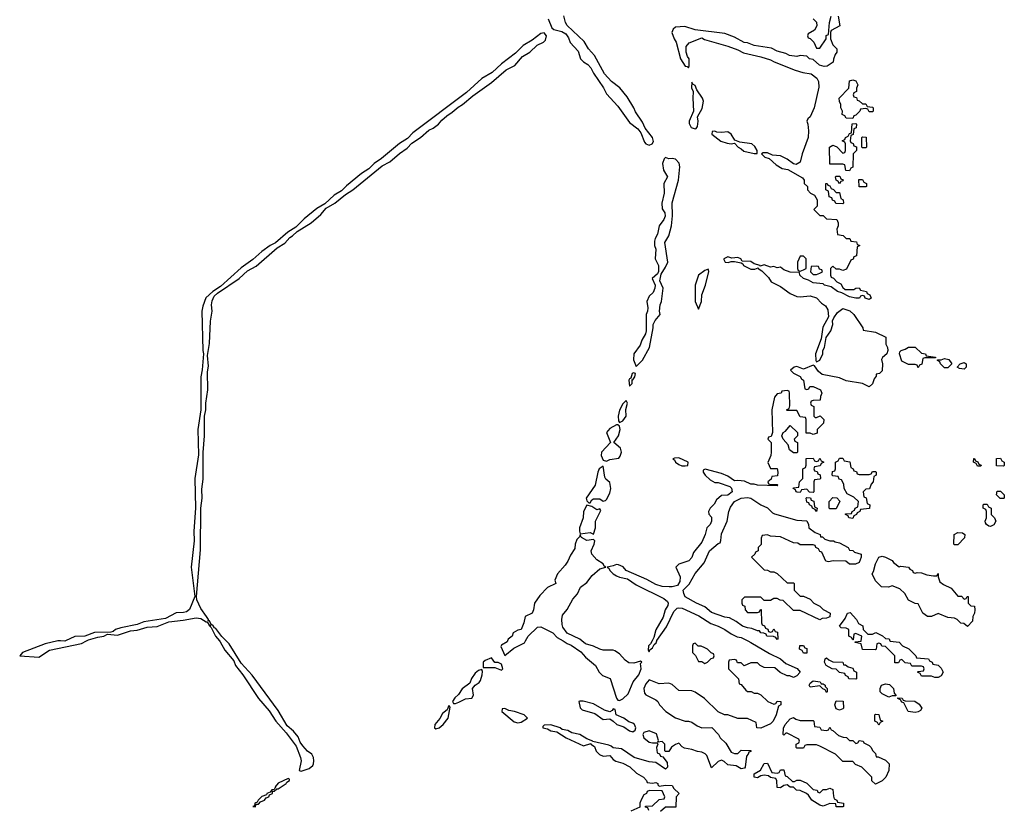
# Model space of a CAD drawing. Header units: inches. Extents: x 2701323 to 2964515, y 494916 to 722124.
# Tile 491 of 656: x 2872794 to 2878794, y 648973 to 653788. Entities that reach past the tile are written whole.
import ezdxf

# ---------------------------------------------------------------- set-up
doc = ezdxf.new("R2010")
doc.units = ezdxf.units.IN
doc.header["$MEASUREMENT"] = 0
doc.layers.add('C8674', color=7, linetype='Continuous')
doc.layers.add('C8675', color=7, linetype='Continuous')

msp = doc.modelspace()

# ---------------------------------------------------------------- linework, layer by layer
at = {"layer": 'C8674', "color": 2, "elevation": 2}
for points in [[(2873026.4, 650000), (2872950, 649982), (2872812, 649930), (2872794, 649910), (2872910, 649901), (2872976.6, 649943.4), (2873170, 649984), (2873202, 650000)], [(2873074.1, 650000), (2873070, 649998), (2873042, 650000)], [(2874011.9, 650000), (2874015.5, 649995.5), (2874044.4, 649944.4), (2874098, 649878), (2874110, 649851), (2874154, 649794), (2874248.7, 649648.7), (2874313.5, 649573.5), (2874355.5, 649510), (2874418.8, 649438.9), (2874479.2, 649359.2), (2874504.9, 649290), (2874508.6, 649270), (2874498, 649210), (2874510, 649206), (2874557.1, 649222.9), (2874579.5, 649240.5), (2874585.1, 649250), (2874586.2, 649270), (2874584, 649290), (2874573.6, 649310), (2874548.7, 649328.7), (2874520.1, 649360.1), (2874503.3, 649383.3), (2874490, 649416), (2874462, 649450), (2874423.5, 649483.5), (2874370, 649576), (2874211.2, 649791.2), (2874143.8, 649863.8), (2874070, 649982.7), (2874052.6, 650000)], [(2875766.8, 650000), (2875764.7, 649995.3), (2875730, 649975.3), (2875725.4, 649965.4), (2875750, 649912), (2875804.2, 649955.8), (2875870, 649987.7), (2875876.6, 650000)], [(2877231.1, 650000), (2877250.4, 649990.3), (2877363, 649923), (2877430, 649890.6), (2877462.5, 649862.5), (2877532.3, 649832.3), (2877550.7, 649810), (2877530, 649788), (2877510, 649778), (2877487.3, 649787.3), (2877470, 649788), (2877428.4, 649808.4), (2877396.4, 649836.4), (2877330, 649838), (2877306, 649850), (2877290, 649866), (2877250, 649866), (2877208, 649848), (2877190, 649866), (2877167.3, 649867.3), (2877162, 649882), (2877150, 649886), (2877118, 649882), (2877114, 649870), (2877114, 649830), (2877174, 649770), (2877178, 649738), (2877190, 649734), (2877219.6, 649699.6), (2877230, 649692), (2877251.3, 649691.3), (2877270, 649682), (2877290, 649682), (2877310, 649672), (2877354, 649630), (2877390, 649614), (2877402, 649618), (2877410, 649632), (2877432, 649630), (2877431.3, 649610), (2877418, 649602), (2877404.7, 649550), (2877386, 649510), (2877370, 649494), (2877310, 649468), (2877286, 649470), (2877282, 649502), (2877230, 649528), (2877170, 649528), (2877110, 649548.7), (2877088.8, 649548.9), (2877050, 649568), (2876968, 649650), (2876910, 649688.7), (2876890, 649695.3), (2876810, 649698), (2876770, 649735.3), (2876750, 649742), (2876690, 649738), (2876630, 649762), (2876610, 649738), (2876598, 649710), (2876601, 649681), (2876610, 649672), (2876670, 649642), (2876682, 649630), (2876692, 649610), (2876732, 649570), (2876790, 649531.3), (2876850, 649511.3), (2876870, 649511.3), (2876890, 649504.7), (2876922, 649482), (2876950, 649471), (2877012.7, 649472.7), (2877052, 649430), (2877062, 649410), (2877096.9, 649376.9), (2877130, 649322), (2877150, 649314), (2877170, 649314), (2877190, 649334), (2877250, 649332), (2877250, 649326), (2877238, 649322), (2877234, 649310), (2877222, 649298), (2877214.8, 649230), (2877210, 649224), (2877190, 649221.2), (2877159.3, 649239.3), (2877110, 649245.2), (2877086, 649266), (2877070, 649273.2), (2877050, 649265.2), (2877010, 649226), (2876980.9, 649300.9), (2876972.1, 649312.1), (2876950, 649322.7), (2876925.1, 649325.1), (2876890, 649338), (2876846, 649346), (2876830, 649355.3), (2876810, 649376), (2876790, 649369), (2876766.8, 649353.2), (2876750, 649326), (2876730, 649326), (2876726, 649330), (2876726, 649370), (2876710, 649386), (2876682, 649382), (2876687.3, 649392.7), (2876674.2, 649434.2), (2876630, 649452.3), (2876598, 649442), (2876591.3, 649430), (2876598, 649410), (2876630, 649382), (2876650, 649378), (2876679.6, 649379.6), (2876682, 649370), (2876674, 649350), (2876678, 649318), (2876692.7, 649312.7), (2876698, 649298), (2876712.7, 649292.7), (2876739.6, 649259.6), (2876742, 649230), (2876730, 649218), (2876670, 649258), (2876630, 649264), (2876538, 649290), (2876462, 649342), (2876410, 649348), (2876399, 649359), (2876384.7, 649364.7), (2876286, 649386), (2876286, 649390), (2876250, 649404), (2876208, 649430), (2876159.3, 649439.3), (2876133.8, 649453.8), (2876100.2, 649460.2), (2876088, 649470), (2876030, 649488.7), (2875990, 649486), (2875982, 649478), (2875982, 649470), (2876010, 649464.7), (2876030, 649451.3), (2876066.4, 649446.4), (2876124.7, 649410), (2876230, 649361), (2876274, 649374), (2876274, 649370), (2876296, 649356), (2876307.3, 649327.3), (2876327.1, 649307.1), (2876350, 649297.3), (2876390, 649302), (2876410, 649278), (2876426.8, 649266.8), (2876470, 649254.8), (2876512.7, 649232.7), (2876553.2, 649193.2), (2876596, 649170), (2876614, 649150), (2876618, 649138), (2876650, 649132), (2876670, 649138), (2876682, 649130), (2876682, 649122), (2876690, 649114), (2876730, 649121), (2876770, 649118), (2876779.6, 649099.6), (2876812, 649070), (2876794, 649050), (2876792.7, 648987.3), (2876730, 648986), (2876699.6, 648960.4)], [(2876105.4, 650000), (2876130, 649984.7), (2876155.3, 649975.3), (2876214.4, 649934.4), (2876242, 649902), (2876302, 649850), (2876324.7, 649810), (2876344.7, 649790), (2876391.2, 649771.1), (2876430.9, 649650.9), (2876439.6, 649639.6), (2876450, 649636), (2876470, 649647.3), (2876502, 649678), (2876532.7, 649750), (2876567.5, 649792.5), (2876582, 649830), (2876578, 649862), (2876586, 649870), (2876576.4, 649876.4), (2876535.5, 649864.5), (2876505.6, 649865.6), (2876483.1, 649883.1), (2876450, 649922), (2876420.2, 649940.2), (2876410, 649944), (2876350, 649944), (2876329.3, 649949.3), (2876290, 649969), (2876242, 649982), (2876220.1, 650000)], [(2876647.2, 650000), (2876637.3, 649982.7), (2876624.9, 649970), (2876623.6, 649943.6), (2876630, 649934), (2876633.6, 649946.4), (2876650, 649958), (2876660.9, 649979.1), (2876671.9, 649988.1), (2876676.2, 650000)], [(2878097.3, 650000), (2878098, 649998), (2878152.7, 649992.7), (2878174, 649970), (2878212.7, 649952.7), (2878254, 649910), (2878258, 649898), (2878331.6, 649891.6), (2878338, 649878), (2878354, 649870), (2878358, 649858), (2878391.6, 649851.6), (2878410, 649834), (2878422, 649810), (2878410, 649788), (2878390, 649778), (2878370, 649778), (2878350, 649786), (2878290, 649786), (2878282, 649802), (2878266, 649810), (2878270, 649814), (2878302, 649818), (2878306, 649830), (2878302, 649842), (2878290, 649846), (2878230, 649846), (2878222, 649862), (2878190, 649866), (2878170, 649886), (2878158, 649882), (2878150, 649866), (2878127.3, 649867.3), (2878126, 649910), (2878070, 649966), (2878047.3, 649967.3), (2878042, 649982), (2878030, 649986), (2878018, 649982), (2878014, 649950), (2878010, 649946), (2877930, 649948), (2877922, 649982), (2877886, 649990), (2877886, 649994), (2877922, 649998), (2877922.2, 650000)], [(2876627.3, 648967.3), (2876622, 648982), (2876607.3, 648987.3), (2876607.3, 648992.7), (2876650, 648994), (2876690, 649034), (2876722, 649038), (2876726, 649050), (2876710, 649086), (2876632.7, 649087.3), (2876618, 649082), (2876614, 649070), (2876598, 649062), (2876583.6, 649036.4), (2876574, 649010), (2876572.7, 648987.3), (2876518, 648962)]]:
    msp.add_lwpolyline(points, dxfattribs=at)
for points in [[(2876910, 649986), (2876898, 649982), (2876894, 649970), (2876894, 649930), (2876911.6, 649911.6), (2876930, 649874), (2876950, 649874), (2876970, 649862), (2876986, 649870), (2877007.3, 649892.7), (2877022, 649898), (2877026, 649910), (2877022, 649922), (2877007.3, 649927.3), (2876986, 649950), (2876970, 649958), (2876947.3, 649967.3), (2876928, 649968)], [(2877570, 649926), (2877562, 649942), (2877546, 649950), (2877547.3, 649972.7), (2877570, 649972), (2877578, 649958), (2877590, 649954), (2877590, 649926)], [(2875670, 649898), (2875630, 649881.2), (2875618.8, 649870), (2875618, 649838), (2875690, 649838), (2875730, 649822), (2875738, 649830), (2875730, 649858), (2875710, 649868), (2875690, 649868)], [(2877814, 649854), (2877826, 649854), (2877842, 649842), (2877870, 649834), (2877878, 649818), (2877894, 649810), (2877894, 649770), (2877890, 649768), (2877846, 649770), (2877842, 649782), (2877826, 649790), (2877822, 649802), (2877790, 649808), (2877770, 649828), (2877746, 649830), (2877708, 649850), (2877698, 649870), (2877702, 649890), (2877710, 649898), (2877724.7, 649884.7), (2877750, 649872), (2877810, 649871.3)], [(2875610, 649826), (2875590, 649819), (2875570, 649804), (2875548.2, 649771.8), (2875536.8, 649743.2), (2875490, 649709), (2875467.1, 649672.9), (2875445.8, 649654.2), (2875432, 649630), (2875438, 649618), (2875450, 649618), (2875470, 649626.8), (2875510, 649647.3), (2875550, 649652), (2875559, 649670), (2875553.2, 649710), (2875569.1, 649730.9), (2875594, 649746), (2875601.5, 649758.5), (2875612.7, 649792.7), (2875614, 649814)], [(2877678, 649738), (2877690, 649738), (2877702, 649730), (2877702, 649722), (2877714, 649710), (2877714, 649690), (2877710, 649686), (2877702, 649702), (2877687.3, 649707.3), (2877670, 649726), (2877610, 649718), (2877605.2, 649730), (2877610, 649742), (2877630, 649756), (2877672, 649750)], [(2878090, 649658), (2878050, 649678), (2878038, 649690), (2878038, 649710), (2878046, 649730), (2878070, 649738), (2878095.3, 649735.3), (2878118, 649710), (2878122, 649682), (2878134, 649670), (2878134, 649666), (2878130, 649666), (2878110, 649666)], [(2876206.4, 649633.6), (2876202, 649630), (2876210, 649592), (2876220.9, 649580.9), (2876298, 649558), (2876350, 649522), (2876390, 649524.7), (2876411.2, 649511.1), (2876432, 649490), (2876476.3, 649476.3), (2876510, 649451), (2876530, 649446), (2876544, 649456), (2876549, 649470), (2876541.2, 649490), (2876530, 649499.3), (2876506.6, 649506.6), (2876475.3, 649530), (2876428.7, 649548.7), (2876422, 649582), (2876410, 649586), (2876404.7, 649575.3), (2876390, 649568), (2876358.6, 649578.6), (2876290, 649615.6), (2876227.7, 649632.3)], [(2877790, 649578), (2877770, 649586), (2877762, 649610), (2877770, 649634), (2877812.7, 649632.7), (2877814, 649590), (2877810, 649586)], [(2878250, 649564), (2878208.7, 649570), (2878182, 649622), (2878170, 649626), (2878162, 649642), (2878146, 649650), (2878146, 649654), (2878171.6, 649651.6), (2878178, 649638), (2878190, 649634), (2878248, 649632), (2878275.3, 649615.3), (2878292, 649590), (2878283.6, 649576.4), (2878270, 649568.7)], [(2875410, 649606), (2875399.8, 649580.2), (2875370, 649557.2), (2875353.7, 649526.3), (2875322.8, 649490), (2875322, 649470), (2875330, 649464.7), (2875350, 649471.3), (2875375.3, 649490), (2875405.2, 649530), (2875416.4, 649596.4)], [(2875750, 649588), (2875734, 649586), (2875732, 649570), (2875806.4, 649506.4), (2875830, 649500.5), (2875850, 649505.5), (2875888, 649530), (2875868.7, 649550), (2875810, 649569.3), (2875775.1, 649575.1)], [(2877550, 649514), (2877630, 649514), (2877634, 649510), (2877638, 649478), (2877670, 649474), (2877678, 649458), (2877710, 649454), (2877722, 649458), (2877730, 649474), (2877738, 649458), (2877750, 649454), (2877783.6, 649423.6), (2877812.7, 649412.7), (2877831.6, 649411.6), (2877850, 649394), (2877870, 649394), (2877890, 649374), (2877902, 649378), (2877910, 649394), (2877934, 649390), (2877938, 649378), (2877970, 649362), (2877982, 649350), (2877991.6, 649331.6), (2878010, 649314), (2878014, 649294), (2878026, 649294), (2878070, 649274), (2878091.6, 649251.6), (2878091.3, 649210), (2878071.3, 649170), (2878050, 649148), (2878010, 649126), (2877987.3, 649147.3), (2877986, 649170), (2877926, 649230), (2877887.3, 649247.3), (2877870, 649266), (2877810, 649266), (2877766, 649310), (2877670, 649358), (2877650, 649366), (2877590, 649366), (2877578, 649362), (2877570, 649346), (2877530, 649346), (2877526, 649350), (2877526, 649370), (2877542, 649378), (2877546, 649390), (2877542, 649402), (2877470, 649438), (2877462, 649438), (2877450, 649426), (2877446, 649430), (2877448.7, 649468.7), (2877459, 649490), (2877490, 649524.7), (2877510, 649534), (2877523.6, 649523.6)], [(2878030, 649486), (2878022, 649502), (2878006, 649510), (2878006, 649550), (2878010, 649554), (2878030, 649552), (2878038, 649518), (2878054, 649510), (2878038, 649502)], [(2877410, 649194), (2877422, 649198), (2877430, 649214), (2877450, 649214), (2877458, 649178), (2877470, 649174), (2877503.6, 649143.6), (2877516.4, 649143.6), (2877530, 649152), (2877550, 649152), (2877590, 649132), (2877630, 649094), (2877654, 649090), (2877658, 649078), (2877670, 649074), (2877690, 649094), (2877710, 649094), (2877730, 649102), (2877750, 649094), (2877752.7, 649052.7), (2877758, 649038), (2877774, 649030), (2877778, 649018), (2877814, 649010), (2877814, 648990), (2877810, 648988), (2877770, 648989), (2877767.3, 649007.3), (2877730, 649008.7), (2877690, 648993.2), (2877670, 648999.3), (2877622, 649030), (2877600.4, 649060.4), (2877589.1, 649069.1), (2877550, 649088.7), (2877528, 649090), (2877508.8, 649108.9), (2877490, 649109.2), (2877470, 649122), (2877450, 649118), (2877430, 649104), (2877410, 649106), (2877408, 649148), (2877402, 649162), (2877370, 649168), (2877358, 649178), (2877330, 649182), (2877310, 649178), (2877290, 649166), (2877270, 649169), (2877269, 649190), (2877308.7, 649211.3), (2877330, 649252), (2877350, 649254), (2877378, 649198)], [(2874430, 649162), (2874370, 649132.3), (2874351, 649110), (2874354, 649106), (2874350, 649106), (2874345.4, 649094.6), (2874330, 649092.7), (2874321, 649079), (2874301, 649070), (2874297.3, 649062.7), (2874268.8, 649051.2), (2874247.3, 649030), (2874242, 649018), (2874227.3, 649010), (2874225.4, 648994.6), (2874214, 648990), (2874230, 648988.4), (2874235.3, 649004.7), (2874250, 649005.5), (2874261.2, 649018.8), (2874285.2, 649030), (2874295.9, 649044.1), (2874312, 649050), (2874317.2, 649062.8), (2874334.5, 649070), (2874335.3, 649084.7), (2874344.7, 649084.7), (2874360.9, 649099.1), (2874370, 649099.1), (2874417.2, 649130), (2874420.9, 649139.1), (2874437.2, 649150), (2874438, 649158)]]:
    msp.add_lwpolyline(points, close=True, dxfattribs=at)
at = {"layer": 'C8675', "color": 2, "elevation": 2}
for points in [[(2876013.8, 653793.8), (2876037.6, 653737.6), (2876048.9, 653728.9), (2876096.7, 653716.7), (2876121.7, 653701.7), (2876138, 653678), (2876147.8, 653647.7), (2876196.5, 653596.5), (2876210.6, 653550), (2876230, 653530.6), (2876255.1, 653515.1), (2876274.2, 653494.2), (2876290, 653461), (2876352.3, 653372.3), (2876370, 653334.8), (2876439.9, 653259.9), (2876510, 653161), (2876561.4, 653121.4), (2876578.4, 653098.4), (2876602, 653042), (2876610, 653031), (2876630, 653022.8), (2876649.1, 653030.9), (2876655.5, 653044.5), (2876649.2, 653070), (2876606, 653126), (2876590, 653162), (2876545.6, 653225.6), (2876536, 653250), (2876496.6, 653316.6), (2876451.4, 653371.5), (2876401.2, 653410), (2876358, 653458), (2876296, 653570), (2876259.3, 653610), (2876233.8, 653653.8), (2876130, 653753.2), (2876119.5, 653770), (2876109.3, 653810.7)], [(2877782, 653810), (2877792, 653750), (2877738, 653722), (2877734, 653710), (2877734, 653670), (2877750, 653634), (2877774, 653610), (2877774, 653590), (2877763.6, 653576.4), (2877752.7, 653547.3), (2877751.3, 653528.7), (2877715.3, 653504.7), (2877696.9, 653503.1), (2877668, 653510), (2877630, 653546), (2877606, 653550), (2877590, 653566), (2877550, 653568.7), (2877530, 653564), (2877486, 653570), (2877462, 653582), (2877410, 653595.3), (2877374.6, 653614.6), (2877269.4, 653629.4), (2877230, 653646), (2877209.6, 653649.6), (2877150, 653681.2), (2877090, 653702.7), (2876910, 653726), (2876846.3, 653746.3), (2876790, 653741.2), (2876776, 653730), (2876767.3, 653710), (2876782, 653670), (2876794.8, 653650), (2876820.7, 653550), (2876850, 653504.7), (2876862, 653502), (2876870, 653494), (2876874, 653506), (2876873.2, 653550), (2876863.7, 653563.7), (2876855.1, 653590), (2876856, 653624), (2876873.2, 653646.8), (2876950, 653678), (2876967.9, 653667.9), (2877110, 653625.5), (2877170, 653603), (2877204.7, 653584.7), (2877310, 653562), (2877370, 653542), (2877391.3, 653530), (2877520.4, 653480.4), (2877566.2, 653466.2), (2877617.1, 653457.1), (2877652.1, 653432.1), (2877662, 653410), (2877662.8, 653377.2), (2877636, 653250), (2877610, 653195.3), (2877596, 653184), (2877591, 653170), (2877597.3, 653150), (2877600.7, 653110), (2877598.8, 653070), (2877562, 652970), (2877550, 652919), (2877525.2, 652905.2), (2877510, 652908.7), (2877470, 652937.2), (2877430, 652958), (2877382, 652962), (2877350, 652975.3), (2877324.7, 652975.3), (2877314, 652970), (2877334, 652950), (2877362, 652942), (2877403.8, 652903.8), (2877440.7, 652880.7), (2877474, 652874), (2877563.6, 652823.6), (2877574, 652810), (2877574, 652790), (2877594, 652770), (2877594, 652750), (2877614, 652730), (2877636.9, 652716.9), (2877654, 652690), (2877654, 652650), (2877634, 652630), (2877670, 652594), (2877690, 652594), (2877710, 652574), (2877774, 652570), (2877782, 652550), (2877782, 652530), (2877774, 652510), (2877778, 652478), (2877812.7, 652472.7), (2877830, 652454), (2877852.7, 652452.7), (2877858, 652438), (2877892.7, 652432.7), (2877898, 652418), (2877914, 652410), (2877898, 652402), (2877892.7, 652347.3), (2877878, 652342), (2877872.7, 652327.3), (2877858, 652322), (2877832.7, 652267.3), (2877810, 652258), (2877790, 652266), (2877770, 652266), (2877750, 652286), (2877734, 652270), (2877734, 652230), (2877738, 652218), (2877752.7, 652212.7), (2877774, 652190), (2877798, 652178), (2877810, 652154), (2877823.6, 652143.6), (2877878, 652142), (2877888.4, 652151.6), (2877910, 652152), (2877918, 652138), (2877954, 652130), (2877958, 652118), (2877974, 652110), (2877982, 652090), (2877970, 652082), (2877946, 652090), (2877942, 652102), (2877930, 652106), (2877918, 652102), (2877911, 652089), (2877890, 652089), (2877850, 652099), (2877803.1, 652123.1), (2877778, 652130), (2877738, 652158), (2877698, 652170), (2877690, 652178), (2877630, 652184), (2877600.2, 652200.2), (2877569.5, 652209.5), (2877548, 652230), (2877546, 652246), (2877489.1, 652249.1), (2877450, 652262), (2877430, 652278), (2877410, 652275.3), (2877390, 652282), (2877370, 652279), (2877330, 652294), (2877306, 652286), (2877306, 652290), (2877270, 652299), (2877250, 652313.2), (2877196.4, 652316.4), (2877188, 652330), (2877170, 652337.2), (2877134.6, 652334.6), (2877110, 652342), (2877084.7, 652330), (2877085.4, 652325.4), (2877094, 652310), (2877111.9, 652308.1), (2877130, 652314), (2877150, 652314), (2877190, 652304.7), (2877199.8, 652299.8), (2877204.7, 652290), (2877250, 652266), (2877273.6, 652266.4), (2877294, 652274), (2877294, 652270), (2877316.9, 652256.9), (2877356.9, 652216.9), (2877374, 652190), (2877430, 652162), (2877490, 652118), (2877530, 652101), (2877550, 652098), (2877610, 652104.7), (2877650, 652091.3), (2877679.6, 652059.6), (2877703.6, 652043.6), (2877718.8, 652018.8), (2877723.6, 651976.4), (2877687.3, 651912.7), (2877678.8, 651841.2), (2877644, 651750), (2877644.7, 651710), (2877650, 651702), (2877670, 651712), (2877688.7, 651750), (2877688.8, 651771.1), (2877699, 651790), (2877708, 651850), (2877737.2, 651890), (2877748.4, 651928.4), (2877748, 651952), (2877755.3, 651970), (2877778, 652002), (2877810, 652026), (2877853.2, 652013.2), (2877878, 651990), (2877932, 651910), (2877934, 651894), (2878010, 651882), (2878071.3, 651851.3), (2878072, 651810), (2878082, 651790), (2878084.7, 651770), (2878078, 651750), (2878051, 651729), (2878044.7, 651715.3), (2878050.8, 651689.2), (2878050, 651646), (2878034, 651630), (2878014, 651626), (2878014, 651614), (2878001, 651599), (2877990, 651568), (2877970, 651549.2), (2877930, 651569), (2877830, 651585.1), (2877790, 651603.7), (2877684.9, 651624.9), (2877662.7, 651642.7), (2877638, 651678), (2877630, 651682), (2877570, 651657.2), (2877530, 651673.2), (2877514, 651670), (2877492, 651650), (2877510, 651632), (2877550, 651611.3), (2877558, 651598), (2877571.3, 651590), (2877578, 651538), (2877590, 651534), (2877602, 651538), (2877608, 651552), (2877628.4, 651551.6), (2877674, 651530), (2877682, 651510), (2877674, 651490), (2877672.7, 651467.3), (2877630, 651466), (2877618, 651462), (2877614, 651450), (2877618, 651438), (2877634, 651430), (2877634, 651370), (2877642, 651362), (2877650, 651362), (2877672.7, 651372.7), (2877694, 651350), (2877692.7, 651327.3), (2877654, 651290), (2877652.7, 651267.3), (2877630, 651258), (2877610, 651266), (2877587.3, 651267.3), (2877586, 651350), (2877582, 651362), (2877550, 651366), (2877530, 651406), (2877470, 651406), (2877466, 651410), (2877482, 651418), (2877487.3, 651432.7), (2877486, 651510), (2877482, 651522), (2877470, 651526), (2877438, 651522), (2877434, 651510), (2877410, 651506), (2877392.7, 651487.3), (2877378, 651410), (2877382, 651270), (2877372.7, 651247.3), (2877358, 651242), (2877354, 651230), (2877374, 651210), (2877374, 651150), (2877372, 651130), (2877352.7, 651087.3), (2877370, 651052), (2877410, 651052), (2877414, 651030), (2877412.7, 651007.3), (2877378, 651002), (2877372.7, 650987.3), (2877354, 650970), (2877358, 650958), (2877370, 650954), (2877410, 650954), (2877414, 650950), (2877410, 650946), (2877290, 650949), (2877270, 650955.3), (2877250, 650955.3), (2877210, 650974), (2877170, 650978), (2877150, 650975.3), (2877110, 651004), (2877070, 651021.2), (2876972, 651048), (2876958, 651042), (2876958, 651030), (2876971, 651010), (2877001.6, 650981.6), (2877030, 650966.8), (2877050, 650966), (2877121, 650941), (2877131, 650931), (2877136, 650910), (2877110, 650889), (2877070, 650886), (2877039.6, 650860.4), (2877025.4, 650834.6), (2877002, 650810), (2876992, 650790), (2876992.7, 650772.7), (2877010, 650754), (2877010.7, 650730), (2877001, 650710), (2876981, 650690), (2876970.5, 650649.5), (2876950, 650602), (2876900.5, 650539.5), (2876890.6, 650509.4), (2876870.7, 650489.3), (2876811.2, 650468.9), (2876792, 650450), (2876818.8, 650390), (2876817.3, 650362.7), (2876802, 650338), (2876770.9, 650329.1), (2876750.8, 650329.2), (2876710, 650332.7), (2876670, 650343.7), (2876614.8, 650374.8), (2876490, 650429), (2876471.9, 650451.9), (2876443.7, 650463.7), (2876430, 650466.6), (2876410, 650457.2), (2876374, 650450), (2876384.7, 650444.7), (2876391, 650430), (2876410.7, 650410), (2876430, 650397.1), (2876450, 650388.4), (2876498.4, 650378.4), (2876550, 650343), (2876719.6, 650259.6), (2876740.9, 650240.9), (2876746, 650230), (2876743.8, 650216.2), (2876728, 650190), (2876715.2, 650144.8), (2876670, 650068.7), (2876659.1, 650020.9), (2876647.2, 650000)], [(2877630, 653792), (2877650, 653772), (2877652, 653750), (2877636.9, 653723.1), (2877598, 653702), (2877594, 653690), (2877598, 653678), (2877610, 653674), (2877634, 653650), (2877650, 653614), (2877670, 653614), (2877708, 653670), (2877708.4, 653691.6), (2877722, 653698), (2877728, 653770), (2877738, 653810)], [(2874052.6, 650000), (2874026.3, 650026.3), (2873990, 650076), (2873980.7, 650080.7), (2873970, 650097.2), (2873960.2, 650100.2), (2873950, 650122), (2873943.1, 650123.1), (2873944, 650130), (2873931.8, 650150), (2873897.3, 650197.4), (2873874, 650250), (2873872, 650270), (2873895.9, 650555.9), (2873897.6, 650810), (2873906.6, 650870), (2873904.8, 650924.8), (2873912.7, 650987.3), (2873911.4, 651148.5), (2873920.7, 651250), (2873919.3, 651370), (2873928.7, 651410), (2873928.8, 651448.9), (2873939.6, 651530), (2873938.9, 651641.1), (2873943.7, 651676.3), (2873938.9, 651741.1), (2873950, 651814), (2873957.7, 651950), (2873966.6, 652010), (2873963, 652050), (2873966, 652074), (2873978.9, 652101.1), (2873999.5, 652120.5), (2874132, 652210), (2874182.8, 652257.2), (2874234.9, 652285.1), (2874362.4, 652397.6), (2874410, 652424.9), (2874440.1, 652459.9), (2874457.2, 652470), (2874484.1, 652495.9), (2874570.9, 652549.1), (2874630, 652600.5), (2874662, 652638), (2874715.1, 652670), (2874778.9, 652721.1), (2874823.7, 652750), (2875003.8, 652896.2), (2875050, 652921.6), (2875108, 652972), (2875155.8, 653004.2), (2875184.4, 653035.6), (2875237, 653070), (2875286.5, 653113.5), (2875313.6, 653126.4), (2875346, 653150), (2875365.6, 653174.4), (2875397.5, 653202.5), (2875430, 653223.1), (2875465.4, 653254.6), (2875492.3, 653270), (2875556.2, 653323.8), (2875670, 653403.8), (2875758.2, 653481.8), (2875811, 653509), (2875857.6, 653562.4), (2875902, 653590), (2875948.1, 653631.9), (2875985.2, 653650), (2875998, 653662), (2876004.5, 653690), (2875990, 653706.6), (2875970, 653704.5), (2875916.5, 653663.5), (2875862.8, 653630), (2875816.2, 653583.8), (2875730, 653518.4), (2875673.3, 653466.7), (2875610, 653429.5), (2875516.5, 653343.5), (2875190, 653098), (2875156.2, 653063.8), (2875107.6, 653032.4), (2874998.7, 652941.3), (2874954, 652910), (2874921.7, 652878.3), (2874877.3, 652850), (2874785.4, 652774.6), (2874755.6, 652744.4), (2874710, 652718), (2874654, 652666), (2874603.9, 652636.1), (2874527, 652573), (2874477.5, 652522.5), (2874428.5, 652491.5), (2874353.7, 652426.3), (2874321, 652410), (2874270, 652375.1), (2874215.1, 652324.9), (2874144.4, 652275.6), (2874018, 652162), (2873971, 652130), (2873928.7, 652091.3), (2873910, 652042), (2873903.1, 652010), (2873910.7, 651770.7), (2873914.8, 651750), (2873906.2, 651653.8), (2873897.1, 651610), (2873898.8, 651410), (2873879.1, 651290), (2873884.5, 651135.5), (2873860.4, 650990), (2873866, 650810), (2873855.5, 650670), (2873856.3, 650610), (2873839.3, 650450), (2873862, 650270), (2873828.6, 650191.5), (2873810, 650177), (2873792.7, 650172.7), (2873748.5, 650171.5), (2873683.4, 650136.6), (2873550, 650115.6), (2873510, 650099.5), (2873410, 650080.9), (2873378, 650070), (2873362.8, 650057.2), (2873350, 650053.2), (2873250, 650051.8), (2873191.2, 650028.9), (2873130, 650027), (2873074.1, 650000)], [(2876220.1, 650000), (2876208, 650010), (2876130, 650048), (2876104.7, 650084.7), (2876100.1, 650100.1), (2876097.6, 650130), (2876102.7, 650157.3), (2876130, 650191), (2876165.3, 650254.7), (2876193.5, 650286.5), (2876212, 650328), (2876250, 650356.3), (2876281.7, 650398.3), (2876330, 650438.8), (2876366, 650450), (2876355.3, 650455.3), (2876348.7, 650470), (2876310, 650494), (2876281.2, 650530), (2876277.2, 650550), (2876294, 650590), (2876298, 650610), (2876294.6, 650614.6), (2876290, 650618), (2876250, 650612.7), (2876218, 650630), (2876210, 650646), (2876206, 650634), (2876190, 650618), (2876179.1, 650590), (2876176, 650564), (2876150, 650524), (2876133.5, 650486.5), (2876118.3, 650461.7), (2876070.6, 650410), (2876054.8, 650370), (2876062, 650350), (2876010, 650326), (2875962.9, 650277.1), (2875930.6, 650230), (2875924.7, 650190), (2875916, 650170), (2875874, 650150), (2875866.8, 650110), (2875850.4, 650069.6), (2875830, 650065.2), (2875802, 650050), (2875796, 650030), (2875771.3, 650010), (2875766.8, 650000)], [(2876676.2, 650000), (2876677.2, 650002.8), (2876734.5, 650085.5), (2876780.7, 650179.3), (2876800.9, 650199.1), (2876810, 650202.8), (2876830, 650200.7), (2876932.7, 650152.7), (2877005.5, 650105.5), (2877050, 650090.8), (2877090.4, 650070.4), (2877130, 650042.8), (2877165.8, 650025.8), (2877190, 650020.7), (2877231.1, 650000)], [(2877922.2, 650000), (2877926, 650030), (2877890, 650046), (2877878, 650042), (2877874, 650006), (2877870, 650006), (2877862, 650022), (2877846, 650030), (2877846, 650070), (2877830, 650078), (2877800.4, 650080.4), (2877788.7, 650090), (2877824, 650136), (2877838, 650170), (2877854.4, 650174.4), (2877894, 650130), (2877905.4, 650105.4), (2877931.3, 650091.3), (2877934, 650070), (2877962, 650042), (2877990, 650042), (2878011.6, 650051.6), (2878051.6, 650031.6), (2878070, 650014), (2878092.7, 650012.7), (2878097.3, 650000)], [(2873202, 650000), (2873214, 650006), (2873270, 650023.8), (2873306, 650030), (2873330, 650042), (2873390, 650034.8), (2873470, 650062), (2873510, 650066), (2873570, 650083.8), (2873631.7, 650088.3), (2873702.7, 650117.3), (2873790, 650126.4), (2873870, 650141.6), (2873897, 650137), (2873930, 650116), (2873936.9, 650116.9), (2873950, 650092), (2873958, 650098), (2873952, 650090), (2873961, 650081), (2873987.7, 650030), (2874011.9, 650000)], [(2875876.6, 650000), (2875892.7, 650030), (2875950, 650084), (2875970, 650086), (2876042, 650050), (2876070, 650022), (2876105.4, 650000)], [(2873042, 650000), (2873030, 650000.9), (2873026.4, 650000)]]:
    msp.add_lwpolyline(points, dxfattribs=at)
for points in [[(2876890, 653406), (2876887.3, 653372.7), (2876898, 653350), (2876895.5, 653310), (2876901, 653230), (2876874, 653170), (2876874.4, 653154.4), (2876886, 653130), (2876910, 653122.8), (2876916, 653124), (2876924, 653136), (2876929.2, 653170), (2876924.7, 653195.3), (2876953.8, 653246.2), (2876960.7, 653290), (2876955.1, 653310), (2876920.2, 653360.2), (2876910, 653386), (2876895.3, 653395.3)], [(2877930, 653274), (2877950, 653274), (2877958, 653258), (2877990, 653254), (2877994, 653250), (2877994, 653230), (2877990, 653226), (2877970, 653226), (2877962, 653242), (2877950, 653246), (2877918, 653242), (2877914, 653230), (2877890, 653206), (2877878, 653202), (2877870, 653186), (2877830, 653188), (2877822, 653202), (2877806, 653210), (2877808, 653230), (2877798, 653250), (2877798, 653270), (2877788.8, 653288.9), (2877788, 653310), (2877846, 653370), (2877850, 653414), (2877870, 653422), (2877890, 653414), (2877902, 653390), (2877894, 653370), (2877894, 653350), (2877878, 653342), (2877874, 653330), (2877878, 653318), (2877892.7, 653312.7), (2877898, 653298), (2877910, 653294)], [(2877030, 653108), (2877014, 653106), (2877012, 653090), (2877066.7, 653046.7), (2877106, 653034), (2877129.1, 653030.9), (2877150, 653034), (2877172, 653010), (2877190, 653001), (2877205.8, 652985.8), (2877270, 652971.3), (2877287.3, 652972.7), (2877288.7, 652990), (2877274.2, 653014.2), (2877255.3, 653030), (2877182, 653042), (2877152.9, 653052.9), (2877130, 653089.2), (2877110, 653103.7), (2877070, 653099.5), (2877042, 653102)], [(2877850, 652866), (2877827.3, 652867.3), (2877822, 652902), (2877810, 652906), (2877730, 652906), (2877728, 653010), (2877750, 653022), (2877759.6, 653019.6), (2877772.7, 653012.7), (2877810, 652974), (2877822, 652978), (2877826, 652990), (2877826, 653030), (2877822, 653042), (2877806, 653050), (2877822, 653058), (2877826, 653070), (2877842, 653078), (2877850, 653094), (2877862, 653098), (2877867.3, 653152.7), (2877890, 653154), (2877894, 653150), (2877891.6, 653128.4), (2877878, 653122), (2877872.7, 653087.3), (2877858, 653082), (2877854, 653050), (2877858, 653038), (2877872.7, 653032.7), (2877878, 653018), (2877892.7, 653012.7), (2877894, 652990), (2877874, 652970), (2877871.6, 652888.4), (2877858, 652882)], [(2877930, 653006), (2877926, 653010), (2877926, 653070), (2877930, 653074), (2877951.6, 653071.6), (2877954, 653010), (2877950, 653006)], [(2876730, 652948), (2876721, 652939), (2876712, 652910), (2876718, 652870), (2876742, 652830), (2876718.8, 652790), (2876721, 652730), (2876707.7, 652670), (2876710, 652634), (2876726, 652610), (2876726.8, 652590), (2876718.8, 652570), (2876690.8, 652530), (2876679.9, 652480.1), (2876665.5, 652454.5), (2876662.8, 652437.2), (2876662.4, 652410), (2876671.2, 652388.9), (2876666.8, 652330), (2876687.3, 652290), (2876687.3, 652252.7), (2876681, 652239), (2876647.3, 652210), (2876666.8, 652170), (2876664, 652150), (2876654.9, 652125.1), (2876630, 652101.2), (2876615.5, 652070), (2876622, 652030), (2876620.7, 652010), (2876611, 651990), (2876611.3, 651890), (2876607.1, 651872.9), (2876585.8, 651834.2), (2876575.9, 651804.1), (2876537.3, 651750), (2876534.8, 651714.8), (2876550, 651674), (2876590, 651711), (2876631.9, 651788.1), (2876654, 651910), (2876654, 651930), (2876666, 651954), (2876696, 651990), (2876693.2, 652010), (2876697.2, 652050), (2876705.2, 652070), (2876716, 652150), (2876694.6, 652194.6), (2876703.1, 652236.9), (2876730, 652278), (2876742.7, 652310), (2876726, 652430), (2876749.1, 652470.9), (2876766, 652530), (2876772.5, 652592.5), (2876769.3, 652670.7), (2876809.2, 652810), (2876817, 652890), (2876813.4, 652913.4), (2876790, 652937.2), (2876770, 652941.2), (2876750, 652939)], [(2877790, 652786), (2877782, 652802), (2877768.4, 652808.4), (2877766, 652830), (2877770, 652834), (2877792.7, 652832.7), (2877798, 652818), (2877811.6, 652811.6), (2877810, 652806), (2877798, 652802)], [(2877950, 652768), (2877908.7, 652768.7), (2877907.3, 652812.7), (2877930, 652814), (2877938, 652798), (2877954, 652790), (2877954, 652770)], [(2877770, 652734), (2877790, 652734), (2877798, 652698), (2877812, 652690), (2877814, 652670), (2877810, 652666), (2877767.3, 652667.3), (2877762, 652682), (2877747.3, 652687.3), (2877742, 652702), (2877727.3, 652707.3), (2877722, 652742), (2877706, 652750), (2877706, 652790), (2877714, 652790), (2877718, 652778), (2877730, 652774), (2877738, 652758), (2877752.7, 652752.7)], [(2877570, 652346), (2877550, 652346), (2877534, 652310), (2877534, 652270), (2877538, 652258), (2877550, 652254), (2877570, 652262), (2877586, 652270), (2877586, 652330)], [(2876990, 652266), (2876970, 652259), (2876931, 652230), (2876910.6, 652170), (2876911, 652070), (2876930, 652022), (2876949, 652070), (2876951.8, 652110), (2876973, 652170), (2876992.9, 652252.9)], [(2877650, 652286), (2877618, 652282), (2877614, 652250), (2877630, 652234), (2877650, 652234), (2877670, 652242), (2877686, 652250), (2877682, 652262), (2877667.3, 652267.3), (2877662, 652282)], [(2878270, 651666), (2878262, 651682), (2878250, 651686), (2878210, 651686), (2878170, 651706), (2878155.3, 651750), (2878158, 651762), (2878166, 651770), (2878190, 651778), (2878210, 651791), (2878250, 651792), (2878290, 651754), (2878314, 651750), (2878318, 651738), (2878374, 651730), (2878374, 651726), (2878310, 651726), (2878298, 651722), (2878291.6, 651688.4), (2878278, 651682)], [(2878430, 651666), (2878406, 651690), (2878402, 651702), (2878386, 651710), (2878386, 651714), (2878410, 651714), (2878430, 651722), (2878455.3, 651715.3), (2878474, 651690), (2878450, 651666)], [(2878550, 651658), (2878520.4, 651660.4), (2878506, 651670), (2878526, 651690), (2878550, 651698), (2878562, 651690), (2878562, 651670)], [(2876535.3, 651635.3), (2876526, 651630), (2876518, 651602), (2876510, 651598), (2876506.8, 651590), (2876510, 651554), (2876526, 651570), (2876526, 651594), (2876530, 651592), (2876542, 651610), (2876546, 651630)], [(2876490, 651466), (2876470, 651446), (2876450, 651408), (2876440.7, 651370), (2876442.8, 651342.8), (2876450, 651332), (2876470, 651341), (2876489, 651370), (2876488, 651412), (2876498, 651450)], [(2876438, 651318), (2876430, 651318), (2876390, 651295.1), (2876370.6, 651270), (2876394, 651210), (2876338.8, 651150), (2876337.3, 651130), (2876350, 651102), (2876370, 651096), (2876390, 651106), (2876445.2, 651114.8), (2876453.8, 651126.2), (2876460.9, 651150), (2876455.5, 651175.5), (2876415.3, 651210), (2876442.7, 651250), (2876452.7, 651290), (2876448.7, 651308.7)], [(2877510, 651146), (2877486, 651166), (2877476.4, 651196.4), (2877446, 651230), (2877438, 651250), (2877446, 651270), (2877460.4, 651279.6), (2877490, 651314), (2877534, 651270), (2877534, 651250), (2877514, 651230), (2877518, 651218), (2877534, 651210), (2877534, 651150), (2877530, 651146)], [(2876350, 651066), (2876326, 651050), (2876317.3, 651030), (2876301, 650950), (2876246.8, 650870), (2876250, 650854), (2876262, 650842), (2876270, 650842), (2876280.2, 650859.8), (2876290, 650866), (2876330, 650866), (2876350, 650851.3), (2876363.1, 650856.9), (2876370, 650862), (2876390, 650902), (2876396, 650930), (2876390, 650966), (2876366, 650986), (2876359.3, 650999.3)], [(2876810, 651117.2), (2876784.7, 651115.3), (2876774, 651110), (2876784.7, 651104.7), (2876791.3, 651090), (2876810, 651076), (2876828.1, 651068.1), (2876850, 651067.3), (2876866, 651070), (2876868, 651090)], [(2877630, 650906), (2877607.3, 650907.3), (2877590, 650926), (2877558, 650922), (2877550, 650906), (2877532.7, 650907.3), (2877526, 650910), (2877522, 650922), (2877508, 650930), (2877510, 650934), (2877542, 650938), (2877546, 650970), (2877566, 650990), (2877566, 651050), (2877582, 651058), (2877587.3, 651072.7), (2877587.3, 651112.7), (2877630, 651114), (2877638, 651098), (2877650, 651094), (2877662, 651098), (2877670, 651114), (2877678, 651098), (2877694, 651090), (2877678, 651082), (2877672.7, 651067.3), (2877638, 651062), (2877634, 651050), (2877638, 651038), (2877652.7, 651032.7), (2877658, 651018), (2877672.7, 651012.7), (2877674, 650990), (2877670, 650986), (2877638, 650982), (2877634, 650970), (2877634, 650910)], [(2877910, 651014), (2877970, 651014), (2877982, 651018), (2877990, 651034), (2878010, 651034), (2878014, 651030), (2878014, 651010), (2877998, 651002), (2877994, 650970), (2877983.6, 650956.4), (2877972.7, 650927.3), (2877950, 650926), (2877934, 650910), (2877938, 650878), (2877952.7, 650872.7), (2877958, 650838), (2877974, 650830), (2877972.7, 650807.3), (2877918, 650802), (2877914, 650790), (2877898, 650782), (2877894, 650770), (2877878, 650762), (2877870, 650746), (2877846, 650750), (2877842, 650762), (2877826, 650770), (2877826, 650774), (2877862, 650778), (2877866, 650790), (2877882, 650798), (2877886, 650810), (2877902, 650818), (2877906, 650850), (2877876.4, 650876.4), (2877836.4, 650896.4), (2877818, 650930), (2877816.4, 650956.4), (2877802, 650982), (2877787.3, 650987.3), (2877782, 651002), (2877750, 651006), (2877746, 651010), (2877747.3, 651032.7), (2877762, 651038), (2877766, 651050), (2877766, 651090), (2877782, 651098), (2877790, 651114), (2877810, 651114), (2877818, 651098), (2877852.7, 651092.7), (2877858, 651058), (2877874, 651050), (2877878, 651038), (2877892.7, 651032.7), (2877898, 651018)], [(2878630, 651066), (2878622, 651082), (2878606, 651090), (2878607.3, 651112.7), (2878612.7, 651112.7), (2878618, 651098), (2878632.7, 651092.7), (2878638, 651078), (2878652.7, 651072.7), (2878650, 651066)], [(2878790, 651066), (2878747.3, 651067.3), (2878747.3, 651112.7), (2878770, 651114), (2878778, 651098), (2878794, 651090), (2878794, 651070)], [(2878790, 650868), (2878768.4, 650868.4), (2878746, 650890), (2878750, 650914), (2878770, 650914), (2878794, 650890), (2878794, 650870)], [(2876250, 650828.7), (2876230.7, 650790), (2876228, 650750), (2876204.9, 650690), (2876206, 650670), (2876210, 650654), (2876270, 650661), (2876290, 650652), (2876302.7, 650690), (2876302, 650730), (2876334.6, 650794.6), (2876330, 650806), (2876310, 650799), (2876280.2, 650820.2)], [(2877674, 650634), (2877686, 650634), (2877701, 650621), (2877731, 650611), (2877754, 650610), (2877763.6, 650603.6), (2877790, 650598), (2877842, 650570), (2877850, 650554), (2877870, 650552), (2877882, 650542), (2877922, 650530), (2877922, 650510), (2877910, 650478), (2877887.3, 650467.3), (2877850, 650468), (2877827.3, 650487.3), (2877751.6, 650488.4), (2877722, 650482), (2877707.3, 650487.3), (2877682, 650542), (2877670, 650546), (2877662, 650562), (2877646, 650570), (2877642, 650582), (2877630, 650586), (2877550, 650586), (2877536.4, 650596.4), (2877510, 650598), (2877430, 650635.3), (2877370, 650638), (2877350, 650646), (2877318, 650642), (2877312.7, 650627.3), (2877311.6, 650588.4), (2877294, 650570), (2877294, 650550), (2877278, 650542), (2877274, 650530), (2877254, 650510), (2877330, 650434), (2877351.6, 650431.6), (2877370, 650422), (2877390, 650422), (2877410, 650412), (2877470, 650354), (2877510, 650354), (2877514, 650350), (2877514, 650310), (2877550, 650274), (2877570, 650274), (2877610, 650254), (2877634, 650230), (2877670, 650212), (2877690, 650192), (2877732, 650170), (2877730, 650148), (2877710, 650138), (2877683.6, 650136.4), (2877670, 650128), (2877550, 650186), (2877510, 650186), (2877447.3, 650247.3), (2877428.4, 650248.4), (2877410, 650258), (2877390, 650258), (2877370, 650246), (2877330, 650246), (2877310, 650266), (2877210, 650266), (2877194, 650250), (2877194, 650230), (2877198, 650218), (2877212.7, 650212.7), (2877214, 650190), (2877230, 650174), (2877290, 650174), (2877302, 650178), (2877307.3, 650192.7), (2877312.7, 650192.7), (2877314, 650110), (2877318, 650098), (2877332.7, 650092.7), (2877338, 650078), (2877352.7, 650072.7), (2877358, 650058), (2877370, 650054), (2877382, 650058), (2877390, 650074), (2877398, 650058), (2877412.7, 650052.7), (2877414, 650010), (2877410, 650008), (2877402, 650022), (2877387.3, 650027.3), (2877346, 650030), (2877342, 650042), (2877328, 650048), (2877310, 650048.7), (2877302, 650062), (2877290, 650062), (2877256.4, 650076.4), (2877230, 650079), (2877198, 650090), (2877159.3, 650119.3), (2877120.2, 650140.2), (2877090, 650146), (2877010, 650173.2), (2876970, 650209), (2876918, 650230), (2876849.6, 650269.6), (2876842, 650290), (2876838, 650310), (2876873.6, 650346.4), (2876910, 650411.3), (2876964.7, 650475.3), (2876997.2, 650550), (2877050, 650594), (2877062, 650598), (2877067.3, 650612.7), (2877070, 650654), (2877106, 650730), (2877116, 650790), (2877124.8, 650815.2), (2877149.5, 650850.5), (2877189.5, 650870.5), (2877230, 650874.8), (2877250, 650871), (2877310, 650830.7), (2877350, 650810.8), (2877380.9, 650780.9), (2877394.6, 650774.6), (2877530, 650737.3), (2877590, 650732), (2877601, 650710), (2877602, 650690), (2877641, 650661), (2877672, 650650)], [(2877650, 650789), (2877642, 650802), (2877626, 650810), (2877622, 650822), (2877606, 650830), (2877602, 650842), (2877590, 650846), (2877586, 650870), (2877590, 650874), (2877612.7, 650872.7), (2877618, 650858), (2877632.7, 650852.7), (2877638, 650818), (2877654, 650810)], [(2877730, 650806), (2877726, 650810), (2877726, 650850), (2877750, 650874), (2877772.7, 650872.7), (2877791.6, 650851.6), (2877770, 650806)], [(2878710, 650698), (2878700.4, 650700.4), (2878686, 650710), (2878680.4, 650720.4), (2878678, 650730), (2878686, 650750), (2878686, 650790), (2878682, 650802), (2878666, 650810), (2878666, 650830), (2878670, 650834), (2878690, 650834), (2878698, 650818), (2878714, 650810), (2878714, 650770), (2878734, 650750), (2878742, 650730), (2878730, 650708)], [(2878490, 650586), (2878486, 650590), (2878488, 650650), (2878510, 650662), (2878539.6, 650659.6), (2878554, 650650), (2878551.6, 650628.4), (2878510, 650586)], [(2878152.7, 650452.7), (2878163.1, 650456.9), (2878210, 650450.8), (2878218, 650438), (2878234, 650430), (2878238, 650418), (2878250, 650414), (2878262, 650418), (2878290, 650416), (2878322.8, 650402.8), (2878362, 650398), (2878382, 650398), (2878391.6, 650411.6), (2878391.3, 650390), (2878401, 650361), (2878423.6, 650343.6), (2878470, 650322), (2878510, 650274), (2878532.7, 650272.7), (2878550, 650254), (2878562, 650258), (2878568, 650272), (2878574, 650270), (2878574, 650230), (2878590, 650214), (2878612.7, 650212.7), (2878614, 650190), (2878612, 650170), (2878602, 650150), (2878599.6, 650120.4), (2878570, 650088.7), (2878547.3, 650107.3), (2878528.4, 650108.4), (2878506, 650130), (2878490, 650138), (2878450, 650142), (2878390, 650168), (2878350, 650148.7), (2878326, 650150), (2878298, 650170), (2878270, 650226), (2878250, 650228), (2878210, 650248), (2878188, 650290), (2878158, 650318), (2878110, 650335.3), (2878088.4, 650328.4), (2878046, 650330), (2878010, 650366), (2877988, 650410), (2877996.4, 650423.6), (2878009, 650470), (2878029, 650510), (2878050, 650516), (2878070, 650511), (2878110, 650491), (2878118, 650478)]]:
    msp.add_lwpolyline(points, close=True, dxfattribs=at)

doc.saveas('drawing.dxf')
